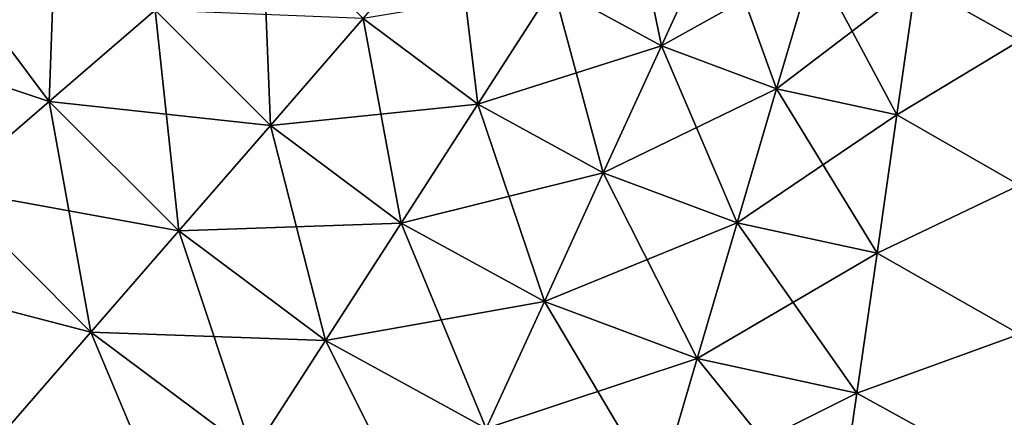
# Model space of a CAD drawing. Header units: metres. Extents: x -109 to 109, y -917 to 389.
# Tile 602 of 656: x -75.15 to -56.78, y -1.56 to 5.87. Entities that reach past the tile are written whole.
import ezdxf

# ---------------------------------------------------------------- set-up
doc = ezdxf.new("R2010")
doc.units = ezdxf.units.M
doc.layers.add('solid_24503124_XXX_01_SW0001', color=7, linetype='CONTINUOUS')

msp = doc.modelspace()

# ---------------------------------------------------------------- linework, layer by layer
at = {"layer": 'solid_24503124_XXX_01_SW0001'}
for points in [[(-76.640396, 7.080924, -15.510405), (-74.446465, 8.488224, -15.945352), (-74.594582, 4.34356, -15.510405)], [(-74.446465, 8.488224, -15.945352), (-72.623505, 6.049047, -15.945352), (-74.594582, 4.34356, -15.510405)], [(-65.195099, 6.482902, -15.510405), (-63.842941, 8.584917, -14.652373), (-63.18082, 5.382091, -15.510405)], [(-63.842941, 8.584917, -14.652373), (-62.141903, 7.655291, -14.652373), (-63.18082, 5.382091, -15.510405)], [(-58.431622, 6.565279, -14.652373), (-56.5, 8, -13.856406), (-56.5, 5.472322, -15.035082)], [(-58.431622, 6.565279, 14.652373), (-56.5, 5.472322, 15.035082), (-56.5, 8, 13.856406)], [(-72.623505, 6.049047, -15.945352), (-70.625175, 7.778115, -15.945352), (-70.471664, 3.894438, -15.945352)], [(-70.625175, 7.778115, -15.945352), (-68.740028, 5.890547, -15.945352), (-70.471664, 3.894438, -15.945352)], [(-68.740028, 5.890547, -15.945352), (-67.032013, 7.859431, -15.510405), (-66.605217, 4.29078, -15.945352)], [(-67.032013, 7.859431, -15.510405), (-65.195099, 6.482902, -15.510405), (-66.605217, 4.29078, -15.945352)], [(-65.195099, 6.482902, 15.510405), (-63.18082, 5.382091, 15.510405), (-62.141903, 7.655291, 14.652373)], [(-63.18082, 5.382091, -15.510405), (-62.141903, 7.655291, -14.652373), (-61.030273, 4.579453, -15.510405)], [(-62.141903, 7.655291, 14.652373), (-63.18082, 5.382091, 15.510405), (-60.325779, 6.97747, 14.652373)], [(-62.141903, 7.655291, -14.652373), (-60.325779, 6.97747, -14.652373), (-61.030273, 4.579453, -15.510405)], [(-76.640396, 7.080924, 15.510405), (-78.744148, 5.73147, 14.652373), (-74.594582, 4.34356, 15.510405)], [(-76.640396, 7.080924, -15.510405), (-74.594582, 4.34356, -15.510405), (-76.484642, 2.708177, -14.652373)], [(-76.640396, 7.080924, 15.510405), (-74.594582, 4.34356, 15.510405), (-72.623505, 6.049047, 15.945352)], [(-63.18082, 5.382091, 15.510405), (-61.030273, 4.579453, 15.510405), (-60.325779, 6.97747, 14.652373)], [(-61.030273, 4.579453, -15.510405), (-60.325779, 6.97747, -14.652373), (-58.787315, 4.09136, -15.510405)], [(-60.325779, 6.97747, 14.652373), (-61.030273, 4.579453, 15.510405), (-58.431622, 6.565279, 14.652373)], [(-60.325779, 6.97747, -14.652373), (-58.431622, 6.565279, -14.652373), (-58.787315, 4.09136, -15.510405)], [(-68.740028, 5.890547, 15.945352), (-66.605217, 4.29078, 15.945352), (-65.195099, 6.482902, 15.510405)], [(-66.605217, 4.29078, -15.945352), (-65.195099, 6.482902, -15.510405), (-64.264275, 3.011446, -15.945352)], [(-65.195099, 6.482902, 15.510405), (-66.605217, 4.29078, 15.945352), (-63.18082, 5.382091, 15.510405)], [(-65.195099, 6.482902, -15.510405), (-63.18082, 5.382091, -15.510405), (-64.264275, 3.011446, -15.945352)], [(-61.030273, 4.579453, 15.510405), (-58.787315, 4.09136, 15.510405), (-58.431622, 6.565279, 14.652373)], [(-58.787315, 4.09136, -15.510405), (-58.431622, 6.565279, -14.652373), (-56.5, 5.472322, -15.035082)], [(-58.431622, 6.565279, 14.652373), (-58.787315, 4.09136, 15.510405), (-56.5, 5.472322, 15.035082)], [(-74.594582, 4.34356, -15.510405), (-72.623505, 6.049047, -15.945352), (-72.17968, 1.925553, -15.510405)], [(-72.623505, 6.049047, 15.945352), (-74.594582, 4.34356, 15.510405), (-70.471664, 3.894438, 15.945352)], [(-72.623505, 6.049047, -15.945352), (-70.471664, 3.894438, -15.945352), (-72.17968, 1.925553, -15.510405)], [(-72.623505, 6.049047, 15.945352), (-70.471664, 3.894438, 15.945352), (-68.740028, 5.890547, 15.945352)], [(-70.471664, 3.894438, -15.945352), (-68.740028, 5.890547, -15.945352), (-68.034828, 2.068347, -15.945352)], [(-68.740028, 5.890547, 15.945352), (-70.471664, 3.894438, 15.945352), (-66.605217, 4.29078, 15.945352)], [(-68.740028, 5.890547, -15.945352), (-66.605217, 4.29078, -15.945352), (-68.034828, 2.068347, -15.945352)], [(-78.744148, 5.73147, 14.652373), (-76.484642, 2.708177, 14.652373), (-74.594582, 4.34356, 15.510405)], [(-66.605217, 4.29078, 15.945352), (-64.264275, 3.011446, 15.945352), (-63.18082, 5.382091, 15.510405)], [(-64.264275, 3.011446, -15.945352), (-63.18082, 5.382091, -15.510405), (-61.764965, 2.078641, -15.945352)], [(-63.18082, 5.382091, 15.510405), (-64.264275, 3.011446, 15.945352), (-61.030273, 4.579453, 15.510405)], [(-63.18082, 5.382091, -15.510405), (-61.030273, 4.579453, -15.510405), (-61.764965, 2.078641, -15.945352)], [(-58.787315, 4.09136, -15.510405), (-56.5, 5.472322, -15.035082), (-56.5, 2.778371, -15.756924)], [(-58.787315, 4.09136, 15.510405), (-56.5, 2.778371, 15.756924), (-56.5, 5.472322, 15.035082)], [(-64.264275, 3.011446, 15.945352), (-61.764965, 2.078641, 15.945352), (-61.030273, 4.579453, 15.510405)], [(-61.764965, 2.078641, -15.945352), (-61.030273, 4.579453, -15.510405), (-59.15826, 1.511392, -15.945352)], [(-61.030273, 4.579453, 15.510405), (-61.764965, 2.078641, 15.945352), (-58.787315, 4.09136, 15.510405)], [(-61.030273, 4.579453, -15.510405), (-58.787315, 4.09136, -15.510405), (-59.15826, 1.511392, -15.945352)], [(-76.484642, 2.708177, -14.652373), (-74.594582, 4.34356, -15.510405), (-73.81749, 0.037599, -14.652373)], [(-74.594582, 4.34356, 15.510405), (-76.484642, 2.708177, 14.652373), (-72.17968, 1.925553, 15.510405)], [(-74.594582, 4.34356, -15.510405), (-72.17968, 1.925553, -15.510405), (-73.81749, 0.037599, -14.652373)], [(-74.594582, 4.34356, 15.510405), (-72.17968, 1.925553, 15.510405), (-70.471664, 3.894438, 15.945352)], [(-70.471664, 3.894438, 15.945352), (-68.034828, 2.068347, 15.945352), (-66.605217, 4.29078, 15.945352)], [(-68.034828, 2.068347, -15.945352), (-66.605217, 4.29078, -15.945352), (-65.362717, 0.608021, -15.945352)], [(-66.605217, 4.29078, 15.945352), (-68.034828, 2.068347, 15.945352), (-64.264275, 3.011446, 15.945352)], [(-66.605217, 4.29078, -15.945352), (-64.264275, 3.011446, -15.945352), (-65.362717, 0.608021, -15.945352)], [(-61.764965, 2.078641, 15.945352), (-59.15826, 1.511392, 15.945352), (-58.787315, 4.09136, 15.510405)], [(-59.15826, 1.511392, -15.945352), (-58.787315, 4.09136, -15.510405), (-56.5, 2.778371, -15.756924)], [(-58.787315, 4.09136, 15.510405), (-59.15826, 1.511392, 15.945352), (-56.5, 2.778371, 15.756924)], [(-72.17968, 1.925553, -15.510405), (-70.471664, 3.894438, -15.945352), (-69.444954, -0.123775, -15.510405)], [(-70.471664, 3.894438, 15.945352), (-72.17968, 1.925553, 15.510405), (-68.034828, 2.068347, 15.945352)], [(-70.471664, 3.894438, -15.945352), (-68.034828, 2.068347, -15.945352), (-69.444954, -0.123775, -15.510405)], [(-68.034828, 2.068347, 15.945352), (-65.362717, 0.608021, 15.945352), (-64.264275, 3.011446, 15.945352)], [(-65.362717, 0.608021, -15.945352), (-64.264275, 3.011446, -15.945352), (-62.509815, -0.45675, -15.945352)], [(-64.264275, 3.011446, 15.945352), (-65.362717, 0.608021, 15.945352), (-61.764965, 2.078641, 15.945352)], [(-64.264275, 3.011446, -15.945352), (-61.764965, 2.078641, -15.945352), (-62.509815, -0.45675, -15.945352)], [(-59.15826, 1.511392, -15.945352), (-56.5, 2.778371, -15.756924), (-56.5, 0, -16)], [(-59.15826, 1.511392, 15.945352), (-56.5, 0, 16), (-56.5, 2.778371, 15.756924)], [(-76.484642, 2.708177, 14.652373), (-78.242119, 1.187506, 13.394664), (-73.81749, 0.037599, 14.652373)], [(-76.484642, 2.708177, -14.652373), (-73.81749, 0.037599, -14.652373), (-75.340424, -1.717927, -13.394664)], [(-76.484642, 2.708177, 14.652373), (-73.81749, 0.037599, 14.652373), (-72.17968, 1.925553, 15.510405)], [(-72.17968, 1.925553, 15.510405), (-69.444954, -0.123775, 15.510405), (-68.034828, 2.068347, 15.945352)], [(-69.444954, -0.123775, -15.510405), (-68.034828, 2.068347, -15.945352), (-66.446167, -1.762623, -15.510405)], [(-68.034828, 2.068347, 15.945352), (-69.444954, -0.123775, 15.510405), (-65.362717, 0.608021, 15.945352)], [(-68.034828, 2.068347, -15.945352), (-65.362717, 0.608021, -15.945352), (-66.446167, -1.762623, -15.510405)], [(-65.362717, 0.608021, 15.945352), (-62.509815, -0.45675, 15.945352), (-61.764965, 2.078641, 15.945352)], [(-62.509815, -0.45675, -15.945352), (-61.764965, 2.078641, -15.945352), (-59.534332, -1.10425, -15.945352)], [(-61.764965, 2.078641, 15.945352), (-62.509815, -0.45675, 15.945352), (-59.15826, 1.511392, 15.945352)], [(-61.764965, 2.078641, -15.945352), (-59.15826, 1.511392, -15.945352), (-59.534332, -1.10425, -15.945352)], [(-73.81749, 0.037599, -14.652373), (-72.17968, 1.925553, -15.510405), (-70.797104, -2.225791, -14.652373)], [(-72.17968, 1.925553, 15.510405), (-73.81749, 0.037599, 14.652373), (-69.444954, -0.123775, 15.510405)], [(-72.17968, 1.925553, -15.510405), (-69.444954, -0.123775, -15.510405), (-70.797104, -2.225791, -14.652373)], [(-62.509815, -0.45675, 15.945352), (-59.534332, -1.10425, 15.945352), (-59.15826, 1.511392, 15.945352)], [(-59.534332, -1.10425, -15.945352), (-59.15826, 1.511392, -15.945352), (-56.5, 0, -16)], [(-59.15826, 1.511392, 15.945352), (-59.534332, -1.10425, 15.945352), (-56.5, 0, 16)], [(-78.242119, 1.187506, 13.394664), (-75.340424, -1.717927, 13.394664), (-73.81749, 0.037599, 14.652373)], [(-69.444954, -0.123775, 15.510405), (-66.446167, -1.762623, 15.510405), (-65.362717, 0.608021, 15.945352)], [(-66.446167, -1.762623, -15.510405), (-65.362717, 0.608021, -15.945352), (-63.244511, -2.957562, -15.510405)], [(-65.362717, 0.608021, 15.945352), (-66.446167, -1.762623, 15.510405), (-62.509815, -0.45675, 15.945352)], [(-65.362717, 0.608021, -15.945352), (-62.509815, -0.45675, -15.945352), (-63.244511, -2.957562, -15.510405)], [(-75.340424, -1.717927, -13.394664), (-73.81749, 0.037599, -14.652373), (-72.054413, -4.180363, -13.394664)], [(-73.81749, 0.037599, 14.652373), (-75.340424, -1.717927, 13.394664), (-70.797104, -2.225791, 14.652373)], [(-73.81749, 0.037599, -14.652373), (-70.797104, -2.225791, -14.652373), (-72.054413, -4.180363, -13.394664)], [(-73.81749, 0.037599, 14.652373), (-70.797104, -2.225791, 14.652373), (-69.444954, -0.123775, 15.510405)], [(-70.797104, -2.225791, -14.652373), (-69.444954, -0.123775, -15.510405), (-67.485092, -4.035824, -14.652373)], [(-69.444954, -0.123775, 15.510405), (-70.797104, -2.225791, 14.652373), (-66.446167, -1.762623, 15.510405)], [(-69.444954, -0.123775, -15.510405), (-66.446167, -1.762623, -15.510405), (-67.485092, -4.035824, -14.652373)], [(-59.534332, -1.10425, -15.945352), (-56.5, 0, -16), (-56.5, -2.778371, -15.756924)], [(-59.534332, -1.10425, 15.945352), (-56.5, -2.778371, 15.756924), (-56.5, 0, 16)], [(-66.446167, -1.762623, 15.510405), (-63.244511, -2.957562, 15.510405), (-62.509815, -0.45675, 15.945352)], [(-63.244511, -2.957562, -15.510405), (-62.509815, -0.45675, -15.945352), (-59.905277, -3.684218, -15.510405)], [(-62.509815, -0.45675, 15.945352), (-63.244511, -2.957562, 15.510405), (-59.534332, -1.10425, 15.945352)], [(-62.509815, -0.45675, -15.945352), (-59.534332, -1.10425, -15.945352), (-59.905277, -3.684218, -15.510405)], [(-63.244511, -2.957562, 15.510405), (-59.905277, -3.684218, 15.510405), (-59.534332, -1.10425, 15.945352)], [(-59.905277, -3.684218, -15.510405), (-59.534332, -1.10425, -15.945352), (-56.5, -2.778371, -15.756924)], [(-59.534332, -1.10425, 15.945352), (-59.905277, -3.684218, 15.510405), (-56.5, -2.778371, 15.756924)]]:
    msp.add_3dface(points, dxfattribs=at)

doc.saveas('drawing.dxf')
